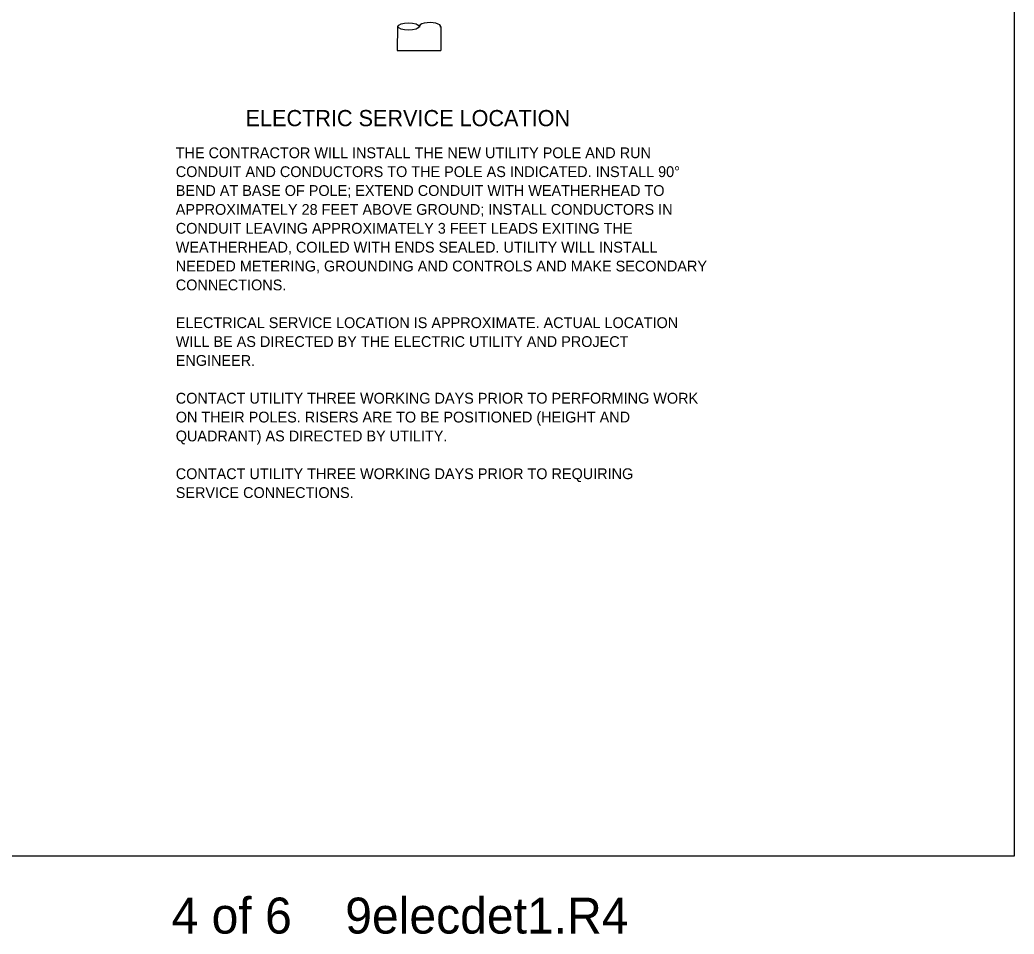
# Model space of a CAD drawing. Extents: x 100006 to 118406, y 96592 to 102182.
# Drawn here: x 102099 to 103206, y 96594 to 97611 of the extents above; entities that cross this region are included whole.
import ezdxf

# ---------------------------------------------------------------- set-up
doc = ezdxf.new("R2010")
doc.units = 0
for name, color, linetype in [('Default', 7, 'Continuous'), ('Level 7', 7, 'Continuous'), ('RD Standard Plans Active', 7, 'Continuous')]:
    doc.layers.add(name, color=color, linetype=linetype)

msp = doc.modelspace()

# ---------------------------------------------------------------- linework, layer by layer
at = {"layer": 'Default'}
msp.add_lwpolyline([(100006.1, 98880.7), (103205.8, 98880.7), (103205.8, 96681.1), (100006.1, 96681.1)], close=True, dxfattribs=at)
at = {"layer": 'Level 7'}
for p, q in [((102519.7, 97604.2), (102519.4, 97577.2)), ((102567.7, 97603.9), (102568, 97577.2)), ((102519.4, 97577.2), (102568, 97577.2))]:
    msp.add_line(p, q, dxfattribs=at)
msp.add_ellipse((102531.9, 97604), major_axis=(-11.8, 0), ratio=0.3568, dxfattribs=at)
msp.add_ellipse((102555.8, 97604.1), major_axis=(-11.8, 0), ratio=0.3568, start_param=2.954261, end_param=6.456076, dxfattribs=at)

# ---------------------------------------------------------------- texts
for s, height, p in [('ELECTRIC SERVICE LOCATION', 18, (102350.6, 97493.1)), ('THE CONTRACTOR WILL INSTALL THE NEW UTILITY POLE AND RUN ', 12, (102272.9, 97457.5)), ('CONDUIT AND CONDUCTORS TO THE POLE AS INDICATED. INSTALL 90° ', 12, (102272.9, 97436.5)), ('BEND AT BASE OF POLE; EXTEND CONDUIT WITH WEATHERHEAD TO', 12, (102272.9, 97415.5)), ('APPROXIMATELY 28 FEET ABOVE GROUND; INSTALL CONDUCTORS IN ', 12, (102272.9, 97394.5)), ('CONDUIT LEAVING APPROXIMATELY 3 FEET LEADS EXITING THE ', 12, (102272.9, 97373.5)), ('WEATHERHEAD, COILED WITH ENDS SEALED. UTILITY WILL INSTALL ', 12, (102272.9, 97352.5)), ('NEEDED METERING, GROUNDING AND CONTROLS AND MAKE SECONDARY ', 12, (102272.9, 97331.5)), ('CONNECTIONS.', 12, (102272.9, 97310.5)), ('ELECTRICAL SERVICE LOCATION IS APPROXIMATE. ACTUAL LOCATION', 12, (102272.9, 97268.5)), ('WILL BE AS DIRECTED BY THE ELECTRIC UTILITY AND PROJECT', 12, (102272.9, 97247.5)), ('ENGINEER.', 12, (102272.9, 97226.5)), ('CONTACT UTILITY THREE WORKING DAYS PRIOR TO PERFORMING WORK', 12, (102272.9, 97184.5)), ('ON THEIR POLES. RISERS ARE TO BE POSITIONED (HEIGHT AND', 12, (102272.9, 97163.5)), ('QUADRANT) AS DIRECTED BY UTILITY.', 12, (102272.9, 97142.5)), ('CONTACT UTILITY THREE WORKING DAYS PRIOR TO REQUIRING', 12, (102272.9, 97100.5)), ('SERVICE CONNECTIONS.', 12, (102272.9, 97079.5))]:
    msp.add_text(s, height=height, dxfattribs=at).set_placement(p)
at = {"layer": 'RD Standard Plans Active'}
msp.add_text('     4 of 6    9elecdet1.R4', height=40, dxfattribs=at).set_placement((102193.9, 96595))

doc.saveas('drawing.dxf')
